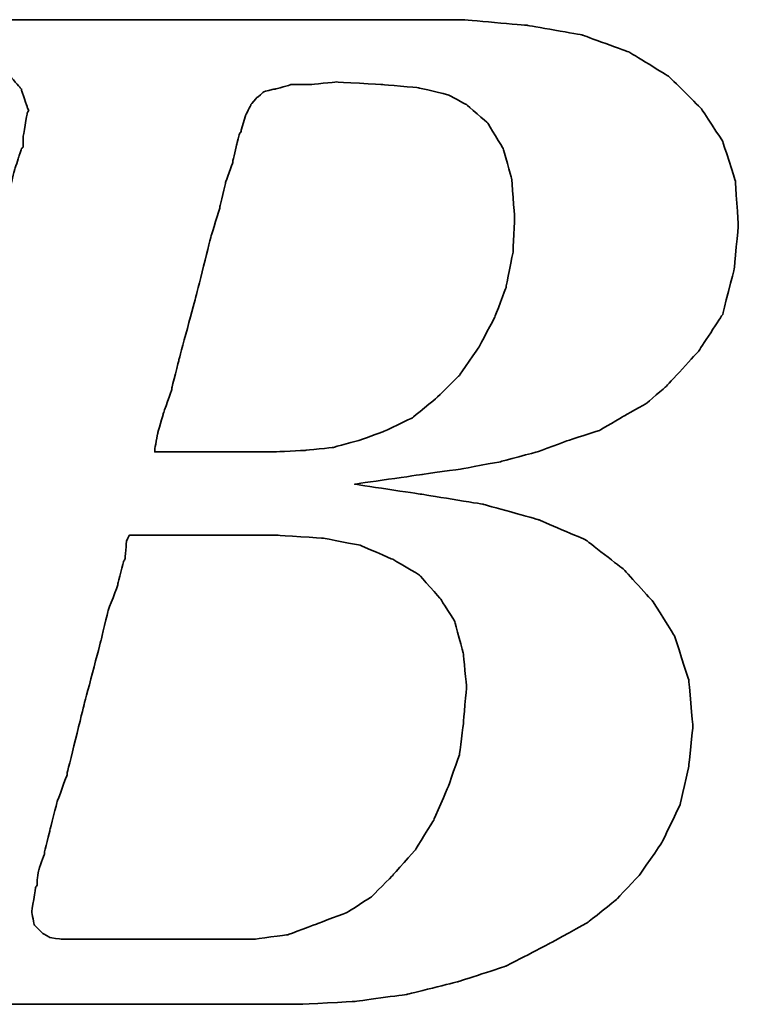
# Model space of a CAD drawing. Header units: millimetres. Extents: x -212 to 3135, y -1694 to 860.
# Tile 307 of 565: x 1078.84 to 1081.84, y -1667.3 to -1663.19. Entities that reach past the tile are written whole.
import ezdxf

# ---------------------------------------------------------------- set-up
doc = ezdxf.new("R2010")
doc.units = ezdxf.units.MM
doc.layers.add('DIM', color=4, linetype='CONTINUOUS')
doc.layers.add('layer 1', color=7, linetype='CONTINUOUS')

# ---------------------------------------------------------------- blocks, each defined once
blk = doc.blocks.new('TBI MOTION logo(完整正式版)')
at = {"layer": 'layer 1', "color": 22, "lineweight": 35}
for points, knots in [([(-64.65375, -6.86375), (-64.65375, -6.86375), (-64.84375, -7.29625), (-64.84375, -7.29625), (-64.84375, -7.29625), (-64.84375, -7.29625), (-64.86875, -7.34375), (-64.86875, -7.34375), (-64.86875, -7.34375), (-64.86875, -7.34375), (-64.86875, -7.36875), (-64.86875, -7.36875), (-64.86875, -7.36875), (-64.86875, -7.36875), (-65.15375, -7.65375), (-65.15375, -7.65375), (-65.15375, -7.65375), (-65.15375, -7.65375), (-65.17875, -7.65375), (-65.17875, -7.65375), (-65.17875, -7.65375), (-65.17875, -7.65375), (-65.20375, -7.67875), (-65.20375, -7.67875), (-65.20375, -7.67875), (-65.20375, -7.67875), (-65.58875, -7.87125), (-65.58875, -7.87125), (-65.58875, -7.87125), (-65.58875, -7.87125), (-65.63375, -7.87125), (-65.63375, -7.87125), (-65.63375, -7.87125), (-65.63375, -7.87125), (-65.65875, -7.89375), (-65.65875, -7.89375), (-65.65875, -7.89375), (-65.65875, -7.89375), (-66.09375, -7.94375), (-66.09375, -7.94375), (-66.09375, -7.94375), (-66.09375, -7.94375), (-66.11375, -7.94375), (-66.11375, -7.94375), (-66.11375, -7.94375), (-66.11375, -7.94375), (-66.16375, -7.94375), (-66.16375, -7.94375), (-66.16375, -7.94375), (-66.16375, -7.94375), (-66.30875, -7.94375), (-66.30875, -7.94375), (-66.30875, -7.94375), (-66.30875, -7.94375), (-66.69375, -7.94375), (-66.69375, -7.94375), (-66.69375, -7.94375), (-66.69375, -7.94375), (-67.07375, -7.94375), (-67.07375, -7.94375), (-67.07375, -7.94375), (-67.07375, -7.94375), (-67.12375, -7.94375), (-67.12375, -7.94375), (-67.12375, -7.94375), (-67.12375, -7.94375), (-67.12375, -7.96625), (-67.12375, -7.96625), (-67.12375, -7.96625), (-67.12375, -7.96625), (-67.14875, -7.99125), (-67.14875, -7.99125), (-67.14875, -7.99125), (-67.14875, -7.99125), (-67.24375, -8.34875), (-67.24375, -8.34875), (-67.24375, -8.34875), (-67.24375, -8.34875), (-67.31375, -8.68625), (-67.31375, -8.68625), (-67.31375, -8.68625), (-67.31375, -8.68625), (-67.26875, -8.68625), (-67.26875, -8.68625), (-67.26875, -8.68625), (-67.26875, -8.68625), (-67.07375, -8.68625), (-67.07375, -8.68625), (-67.07375, -8.68625), (-67.07375, -8.68625), (-66.54875, -8.68625), (-66.54875, -8.68625), (-66.54875, -8.68625), (-66.54875, -8.68625), (-65.82625, -8.68625), (-65.82625, -8.68625), (-65.82625, -8.68625), (-65.82625, -8.68625), (-65.01375, -8.68625), (-65.01375, -8.68625), (-65.01375, -8.68625), (-65.01375, -8.68625), (-64.05375, -8.68625), (-64.05375, -8.68625), (-64.05375, -8.68625), (-64.05375, -8.68625), (-62.08375, -8.68625), (-62.08375, -8.68625), (-62.08375, -8.68625), (-62.08375, -8.68625), (-60.06875, -8.68625), (-60.06875, -8.68625), (-60.06875, -8.68625), (-60.06875, -8.68625), (-59.10875, -8.68625), (-59.10875, -8.68625), (-59.10875, -8.68625), (-59.10875, -8.68625), (-58.29375, -8.68625), (-58.29375, -8.68625), (-58.29375, -8.68625), (-58.29375, -8.68625), (-57.57375, -8.68625), (-57.57375, -8.68625), (-57.57375, -8.68625), (-57.57375, -8.68625), (-57.04875, -8.68625), (-57.04875, -8.68625), (-57.04875, -8.68625), (-57.04875, -8.68625), (-56.85375, -8.68625), (-56.85375, -8.68625), (-56.85375, -8.68625), (-56.85375, -8.68625), (-56.70875, -8.68625), (-56.70875, -8.68625), (-56.70875, -8.68625), (-56.70875, -8.68625), (-56.61375, -8.68625), (-56.61375, -8.68625), (-56.61375, -8.68625), (-56.61375, -8.68625), (-56.56875, -8.68625), (-56.56875, -8.68625), (-56.56875, -8.68625), (-56.56875, -8.68625), (-55.65375, -8.63875), (-55.65375, -8.63875), (-55.65375, -8.63875), (-55.65375, -8.63875), (-54.76875, -8.51875), (-54.76875, -8.51875), (-54.76875, -8.51875), (-54.76875, -8.51875), (-53.90375, -8.30375), (-53.90375, -8.30375), (-53.90375, -8.30375), (-53.90375, -8.30375), (-53.08875, -8.03875), (-53.08875, -8.03875), (-53.08875, -8.03875), (-53.08875, -8.03875), (-52.34375, -7.65375), (-52.34375, -7.65375), (-52.34375, -7.65375), (-52.34375, -7.65375), (-51.69875, -7.29625), (-51.69875, -7.29625), (-51.69875, -7.29625), (-51.69875, -7.29625), (-51.21875, -6.91125), (-51.21875, -6.91125), (-51.21875, -6.91125), (-51.21875, -6.91125), (-50.83375, -6.50375), (-50.83375, -6.50375), (-50.83375, -6.50375), (-50.83375, -6.50375), (-50.44875, -5.94875), (-50.44875, -5.94875), (-50.44875, -5.94875), (-50.44875, -5.94875), (-50.13875, -5.30375), (-50.13875, -5.30375), (-50.13875, -5.30375), (-50.13875, -5.30375), (-49.99375, -4.65375), (-49.99375, -4.65375), (-49.99375, -4.65375), (-49.99375, -4.65375), (-49.92375, -3.98375), (-49.92375, -3.98375), (-49.92375, -3.98375), (-49.92375, -3.98375), (-49.99375, -3.19374), (-49.99375, -3.19374), (-49.99375, -3.19374), (-49.99375, -3.19374), (-50.23374, -2.44874), (-50.23374, -2.44874), (-50.23374, -2.44874), (-50.23374, -2.44874), (-50.59375, -1.87374), (-50.59375, -1.87374), (-50.59375, -1.87374), (-50.59375, -1.87374), (-51.09875, -1.31874), (-51.09875, -1.31874), (-51.09875, -1.31874), (-51.09875, -1.31874), (-51.74375, -0.81875), (-51.74375, -0.81875), (-51.74375, -0.81875), (-51.74375, -0.81875), (-52.53875, -0.48125), (-52.53875, -0.48125), (-52.53875, -0.48125), (-52.53875, -0.48125), (-53.47375, -0.21875), (-53.47375, -0.21875), (-53.47375, -0.21875), (-53.47375, -0.21875), (-54.52875, -0.04874), (-54.52875, -0.04874), (-54.52875, -0.04874), (-54.52875, -0.04874), (-55.65375, 0.12125), (-55.65375, 0.12125), (-55.65375, 0.12125), (-55.65375, 0.12125), (-54.50375, 0.28624), (-54.50375, 0.28624), (-54.50375, 0.28624), (-54.50375, 0.28624), (-53.83375, 0.38124), (-53.83375, 0.38124), (-53.83375, 0.38124), (-53.83375, 0.38124), (-53.18375, 0.50125), (-53.18375, 0.50125), (-53.18375, 0.50125), (-53.18375, 0.50125), (-52.55875, 0.66874), (-52.55875, 0.66874), (-52.55875, 0.66874), (-52.55875, 0.66874), (-52.03375, 0.86124), (-52.03375, 0.86124), (-52.03375, 0.86124), (-52.03375, 0.86124), (-51.50374, 1.03124), (-51.50374, 1.03124), (-51.50374, 1.03124), (-51.50374, 1.03124), (-51.09875, 1.27125), (-51.09875, 1.27125), (-51.09875, 1.27125), (-51.09875, 1.27125), (-50.71375, 1.48624), (-50.71375, 1.48624), (-50.71375, 1.48624), (-50.71375, 1.48624), (-50.37625, 1.77625), (-50.37625, 1.77625), (-50.37625, 1.77625), (-50.37625, 1.77625), (-49.82375, 2.37625), (-49.82375, 2.37625), (-49.82375, 2.37625), (-49.82375, 2.37625), (-49.41875, 2.99625), (-49.41875, 2.99625), (-49.41875, 2.99625), (-49.41875, 2.99625), (-49.22375, 3.76625), (-49.22375, 3.76625), (-49.22375, 3.76625), (-49.22375, 3.76625), (-49.15375, 4.50874), (-49.15375, 4.50874), (-49.15375, 4.50874), (-49.15375, 4.50874), (-49.20375, 5.25125), (-49.20375, 5.25125), (-49.20375, 5.25125), (-49.20375, 5.25125), (-49.41875, 5.92625), (-49.41875, 5.92625), (-49.41875, 5.92625), (-49.41875, 5.92625), (-49.77875, 6.47625), (-49.77875, 6.47625), (-49.77875, 6.47625), (-49.77875, 6.47625), (-50.33125, 7.02624), (-50.33125, 7.02624), (-50.33125, 7.02624), (-50.33125, 7.02624), (-51.00125, 7.43625), (-51.00125, 7.43625), (-51.00125, 7.43625), (-51.00125, 7.43625), (-51.79375, 7.72625), (-51.79375, 7.72625), (-51.79375, 7.72625), (-51.79375, 7.72625), (-52.72875, 7.89124), (-52.72875, 7.89124), (-52.72875, 7.89124), (-52.72875, 7.89124), (-53.83375, 7.98625), (-53.83375, 7.98625), (-53.83375, 7.98625), (-53.83375, 7.98625), (-53.92875, 7.98625), (-53.92875, 7.98625), (-53.92875, 7.98625), (-53.92875, 7.98625), (-54.26375, 7.98625), (-54.26375, 7.98625), (-54.26375, 7.98625), (-54.26375, 7.98625), (-54.74375, 7.98625), (-54.74375, 7.98625), (-54.74375, 7.98625), (-54.74375, 7.98625), (-55.36875, 7.98625), (-55.36875, 7.98625), (-55.36875, 7.98625), (-55.36875, 7.98625), (-56.13375, 7.98625), (-56.13375, 7.98625), (-56.13375, 7.98625), (-56.13375, 7.98625), (-56.94875, 7.98625), (-56.94875, 7.98625), (-56.94875, 7.98625), (-56.94875, 7.98625), (-58.77625, 7.98625), (-58.77625, 7.98625), (-58.77625, 7.98625), (-58.77625, 7.98625), (-60.59875, 7.98625), (-60.59875, 7.98625), (-60.59875, 7.98625), (-60.59875, 7.98625), (-61.41375, 7.98625), (-61.41375, 7.98625), (-61.41375, 7.98625), (-61.41375, 7.98625), (-62.17875, 7.98625), (-62.17875, 7.98625), (-62.17875, 7.98625), (-62.17875, 7.98625), (-62.80375, 7.98625), (-62.80375, 7.98625), (-62.80375, 7.98625), (-62.80375, 7.98625), (-63.30625, 7.98625), (-63.30625, 7.98625), (-63.30625, 7.98625), (-63.30625, 7.98625), (-63.57375, 7.98625), (-63.57375, 7.98625), (-63.57375, 7.98625), (-63.57375, 7.98625), (-63.57375, 7.96375), (-63.57375, 7.96375), (-63.57375, 7.96375), (-63.57375, 7.96375), (-63.59875, 7.94125), (-63.59875, 7.94125), (-63.59875, 7.94125), (-63.59875, 7.94125), (-63.69375, 7.55625), (-63.69375, 7.55625), (-63.69375, 7.55625), (-63.69375, 7.55625), (-63.76375, 7.24624), (-63.76375, 7.24624), (-63.76375, 7.24624), (-63.76375, 7.24624), (-63.23875, 7.24624), (-63.23875, 7.24624), (-63.23875, 7.24624), (-63.23875, 7.24624), (-62.75875, 7.24624), (-62.75875, 7.24624), (-62.75875, 7.24624), (-62.75875, 7.24624), (-62.61125, 7.24624), (-62.61125, 7.24624), (-62.61125, 7.24624), (-62.61125, 7.24624), (-62.56625, 7.24624), (-62.56625, 7.24624), (-62.56625, 7.24624), (-62.56625, 7.24624), (-62.22875, 7.24624), (-62.22875, 7.24624), (-62.22875, 7.24624), (-62.22875, 7.24624), (-62.20375, 7.24624), (-62.20375, 7.24624), (-62.20375, 7.24624), (-62.20375, 7.24624), (-62.17875, 7.21875), (-62.17875, 7.21875), (-62.17875, 7.21875), (-62.17875, 7.21875), (-61.96375, 7.17125), (-61.96375, 7.17125), (-61.96375, 7.17125), (-61.96375, 7.17125), (-61.72375, 7.12624), (-61.72375, 7.12624), (-61.72375, 7.12624), (-61.72375, 7.12624), (-61.70375, 7.12624), (-61.70375, 7.12624), (-61.70375, 7.12624), (-61.70375, 7.12624), (-61.55875, 7.07624), (-61.55875, 7.07624), (-61.55875, 7.07624), (-61.55875, 7.07624), (-61.50875, 7.07624), (-61.50875, 7.07624), (-61.50875, 7.07624), (-61.50875, 7.07624), (-61.48375, 7.02624), (-61.48375, 7.02624), (-61.48375, 7.02624), (-61.48375, 7.02624), (-61.31875, 6.83375), (-61.31875, 6.83375), (-61.31875, 6.83375), (-61.31875, 6.83375), (-61.29375, 6.81125), (-61.29375, 6.81125), (-61.29375, 6.81125), (-61.29375, 6.81125), (-61.29375, 6.78625), (-61.29375, 6.78625), (-61.29375, 6.78625), (-61.29375, 6.78625), (-61.19875, 6.50124), (-61.19875, 6.50124), (-61.19875, 6.50124), (-61.19875, 6.50124), (-61.17375, 6.45124), (-61.17375, 6.45124), (-61.17375, 6.45124), (-61.17375, 6.45124), (-61.19875, 6.40625), (-61.19875, 6.40625), (-61.19875, 6.40625), (-61.19875, 6.40625), (-61.26875, 5.99624), (-61.26875, 5.99624), (-61.26875, 5.99624), (-61.26875, 5.99624), (-61.26875, 5.85125), (-61.26875, 5.85125), (-61.26875, 5.85125), (-61.26875, 5.85125), (-61.26875, 5.82625), (-61.26875, 5.82625), (-61.26875, 5.82625), (-61.26875, 5.82625), (-61.29375, 5.80625), (-61.29375, 5.80625), (-61.29375, 5.80625), (-61.29375, 5.80625), (-61.34125, 5.66125), (-61.34125, 5.66125), (-61.34125, 5.66125), (-61.34125, 5.66125), (-61.41375, 5.44625), (-61.41375, 5.44625), (-61.41375, 5.44625), (-61.41375, 5.44625), (-61.48375, 5.15625), (-61.48375, 5.15625), (-61.48375, 5.15625), (-61.48375, 5.15625), (-61.58375, 4.82124), (-61.58375, 4.82124), (-61.58375, 4.82124), (-61.58375, 4.82124), (-61.79875, 4.00375), (-61.79875, 4.00375), (-61.79875, 4.00375), (-61.79875, 4.00375), (-62.05875, 2.99625), (-62.05875, 2.99625), (-62.05875, 2.99625), (-62.05875, 2.99625), (-62.34875, 1.91625), (-62.34875, 1.91625), (-62.34875, 1.91625), (-62.34875, 1.91625), (-62.97375, -0.41124), (-62.97375, -0.41124), (-62.97375, -0.41124), (-62.97375, -0.41124), (-63.59875, -2.75875), (-63.59875, -2.75875), (-63.59875, -2.75875), (-63.59875, -2.75875), (-63.88375, -3.86374), (-63.88375, -3.86374), (-63.88375, -3.86374), (-63.88375, -3.86374), (-64.14875, -4.82374), (-64.14875, -4.82374), (-64.14875, -4.82374), (-64.14875, -4.82374), (-64.36375, -5.64125), (-64.36375, -5.64125), (-64.36375, -5.64125), (-64.36375, -5.64125), (-64.43625, -5.97625), (-64.43625, -5.97625), (-64.43625, -5.97625), (-64.43625, -5.97625), (-64.50875, -6.28625), (-64.50875, -6.28625), (-64.50875, -6.28625), (-64.50875, -6.28625), (-64.50875, -6.30875), (-64.50875, -6.30875), (-64.50875, -6.30875), (-64.50875, -6.30875), (-64.57875, -6.50375), (-64.57875, -6.50375), (-64.57875, -6.50375), (-64.57875, -6.50375), (-64.62875, -6.69625), (-64.62875, -6.69625), (-64.62875, -6.69625), (-64.62875, -6.69625), (-64.62875, -6.76875), (-64.62875, -6.76875), (-64.62875, -6.76875), (-64.62875, -6.76875), (-64.62875, -6.81375), (-64.62875, -6.81375), (-64.62875, -6.81375), (-64.62875, -6.81375), (-64.62875, -6.83875), (-64.62875, -6.83875), (-64.62875, -6.83875), (-64.62875, -6.83875), (-64.65375, -6.86375), (-64.65375, -6.86375)], [0, 0, 0, 0, 0.00719424, 0.00719424, 0.00719424, 0.00719425, 0.01438849, 0.01438849, 0.01438849, 0.0143885, 0.02158273, 0.02158273, 0.02158273, 0.02158274, 0.02877698, 0.02877698, 0.02877698, 0.02877699, 0.03597122, 0.03597122, 0.03597122, 0.03597123, 0.04316547, 0.04316547, 0.04316547, 0.04316548, 0.05035971, 0.05035971, 0.05035971, 0.05035972, 0.05755396, 0.05755396, 0.05755396, 0.05755397, 0.0647482, 0.0647482, 0.0647482, 0.06474821, 0.07194245, 0.07194245, 0.07194245, 0.07194246, 0.07913669, 0.07913669, 0.07913669, 0.0791367, 0.08633094, 0.08633094, 0.08633094, 0.08633095, 0.09352518, 0.09352518, 0.09352518, 0.09352519, 0.10071942, 0.10071942, 0.10071942, 0.10071943, 0.10791367, 0.10791367, 0.10791367, 0.10791368, 0.11510791, 0.11510791, 0.11510791, 0.11510792, 0.12230216, 0.12230216, 0.12230216, 0.12230217, 0.1294964, 0.1294964, 0.1294964, 0.12949641, 0.13669065, 0.13669065, 0.13669065, 0.13669066, 0.14388489, 0.14388489, 0.14388489, 0.1438849, 0.15107914, 0.15107914, 0.15107914, 0.15107915, 0.15827338, 0.15827338, 0.15827338, 0.15827339, 0.16546763, 0.16546763, 0.16546763, 0.16546764, 0.17266187, 0.17266187, 0.17266187, 0.17266188, 0.17985612, 0.17985612, 0.17985612, 0.17985613, 0.18705036, 0.18705036, 0.18705036, 0.18705037, 0.1942446, 0.1942446, 0.1942446, 0.19424461, 0.20143885, 0.20143885, 0.20143885, 0.20143886, 0.20863309, 0.20863309, 0.20863309, 0.2086331, 0.21582734, 0.21582734, 0.21582734, 0.21582735, 0.22302158, 0.22302158, 0.22302158, 0.22302159, 0.23021583, 0.23021583, 0.23021583, 0.23021584, 0.23741007, 0.23741007, 0.23741007, 0.23741008, 0.24460432, 0.24460432, 0.24460432, 0.24460433, 0.25179856, 0.25179856, 0.25179856, 0.25179857, 0.25899281, 0.25899281, 0.25899281, 0.25899282, 0.26618705, 0.26618705, 0.26618705, 0.26618706, 0.27338129, 0.27338129, 0.27338129, 0.2733813, 0.28057554, 0.28057554, 0.28057554, 0.28057555, 0.28776978, 0.28776978, 0.28776978, 0.28776979, 0.29496403, 0.29496403, 0.29496403, 0.29496404, 0.30215827, 0.30215827, 0.30215827, 0.30215828, 0.30935252, 0.30935252, 0.30935252, 0.30935253, 0.31654676, 0.31654676, 0.31654676, 0.31654677, 0.32374101, 0.32374101, 0.32374101, 0.32374102, 0.33093525, 0.33093525, 0.33093525, 0.33093526, 0.3381295, 0.3381295, 0.3381295, 0.33812951, 0.34532374, 0.34532374, 0.34532374, 0.34532375, 0.35251799, 0.35251799, 0.35251799, 0.352518, 0.35971223, 0.35971223, 0.35971223, 0.35971224, 0.36690647, 0.36690647, 0.36690647, 0.36690648, 0.37410072, 0.37410072, 0.37410072, 0.37410073, 0.38129496, 0.38129496, 0.38129496, 0.38129497, 0.38848921, 0.38848921, 0.38848921, 0.38848922, 0.39568345, 0.39568345, 0.39568345, 0.39568346, 0.4028777, 0.4028777, 0.4028777, 0.40287771, 0.41007194, 0.41007194, 0.41007194, 0.41007195, 0.41726619, 0.41726619, 0.41726619, 0.4172662, 0.42446043, 0.42446043, 0.42446043, 0.42446044, 0.43165468, 0.43165468, 0.43165468, 0.43165469, 0.43884892, 0.43884892, 0.43884892, 0.43884893, 0.44604317, 0.44604317, 0.44604317, 0.44604318, 0.45323741, 0.45323741, 0.45323741, 0.45323742, 0.46043165, 0.46043165, 0.46043165, 0.46043166, 0.4676259, 0.4676259, 0.4676259, 0.46762591, 0.47482014, 0.47482014, 0.47482014, 0.47482015, 0.48201439, 0.48201439, 0.48201439, 0.4820144, 0.48920863, 0.48920863, 0.48920863, 0.48920864, 0.49640288, 0.49640288, 0.49640288, 0.49640289, 0.50359712, 0.50359712, 0.50359712, 0.50359713, 0.51079137, 0.51079137, 0.51079137, 0.51079138, 0.51798561, 0.51798561, 0.51798561, 0.51798562, 0.52517986, 0.52517986, 0.52517986, 0.52517987, 0.5323741, 0.5323741, 0.5323741, 0.53237411, 0.53956835, 0.53956835, 0.53956835, 0.53956836, 0.54676259, 0.54676259, 0.54676259, 0.5467626, 0.55395683, 0.55395683, 0.55395683, 0.55395684, 0.56115108, 0.56115108, 0.56115108, 0.56115109, 0.56834532, 0.56834532, 0.56834532, 0.56834533, 0.57553957, 0.57553957, 0.57553957, 0.57553958, 0.58273381, 0.58273381, 0.58273381, 0.58273382, 0.58992806, 0.58992806, 0.58992806, 0.58992807, 0.5971223, 0.5971223, 0.5971223, 0.59712231, 0.60431655, 0.60431655, 0.60431655, 0.60431656, 0.61151079, 0.61151079, 0.61151079, 0.6115108, 0.61870504, 0.61870504, 0.61870504, 0.61870505, 0.62589928, 0.62589928, 0.62589928, 0.62589929, 0.63309353, 0.63309353, 0.63309353, 0.63309354, 0.64028777, 0.64028777, 0.64028777, 0.64028778, 0.64748201, 0.64748201, 0.64748201, 0.64748202, 0.65467626, 0.65467626, 0.65467626, 0.65467627, 0.6618705, 0.6618705, 0.6618705, 0.66187051, 0.66906475, 0.66906475, 0.66906475, 0.66906476, 0.67625899, 0.67625899, 0.67625899, 0.676259, 0.68345324, 0.68345324, 0.68345324, 0.68345325, 0.69064748, 0.69064748, 0.69064748, 0.69064749, 0.69784173, 0.69784173, 0.69784173, 0.69784174, 0.70503597, 0.70503597, 0.70503597, 0.70503598, 0.71223022, 0.71223022, 0.71223022, 0.71223023, 0.71942446, 0.71942446, 0.71942446, 0.71942447, 0.72661871, 0.72661871, 0.72661871, 0.72661872, 0.73381295, 0.73381295, 0.73381295, 0.73381296, 0.74100719, 0.74100719, 0.74100719, 0.7410072, 0.74820144, 0.74820144, 0.74820144, 0.74820145, 0.75539568, 0.75539568, 0.75539568, 0.75539569, 0.76258993, 0.76258993, 0.76258993, 0.76258994, 0.76978417, 0.76978417, 0.76978417, 0.76978418, 0.77697842, 0.77697842, 0.77697842, 0.77697843, 0.78417266, 0.78417266, 0.78417266, 0.78417267, 0.79136691, 0.79136691, 0.79136691, 0.79136692, 0.79856115, 0.79856115, 0.79856115, 0.79856116, 0.8057554, 0.8057554, 0.8057554, 0.80575541, 0.81294964, 0.81294964, 0.81294964, 0.81294965, 0.82014388, 0.82014388, 0.82014388, 0.82014389, 0.82733813, 0.82733813, 0.82733813, 0.82733814, 0.83453237, 0.83453237, 0.83453237, 0.83453238, 0.84172662, 0.84172662, 0.84172662, 0.84172663, 0.84892086, 0.84892086, 0.84892086, 0.84892087, 0.85611511, 0.85611511, 0.85611511, 0.85611512, 0.86330935, 0.86330935, 0.86330935, 0.86330936, 0.8705036, 0.8705036, 0.8705036, 0.87050361, 0.87769784, 0.87769784, 0.87769784, 0.87769785, 0.88489209, 0.88489209, 0.88489209, 0.8848921, 0.89208633, 0.89208633, 0.89208633, 0.89208634, 0.89928058, 0.89928058, 0.89928058, 0.89928059, 0.90647482, 0.90647482, 0.90647482, 0.90647483, 0.91366906, 0.91366906, 0.91366906, 0.91366907, 0.92086331, 0.92086331, 0.92086331, 0.92086332, 0.92805755, 0.92805755, 0.92805755, 0.92805756, 0.9352518, 0.9352518, 0.9352518, 0.93525181, 0.94244604, 0.94244604, 0.94244604, 0.94244605, 0.94964029, 0.94964029, 0.94964029, 0.9496403, 0.95683453, 0.95683453, 0.95683453, 0.95683454, 0.96402878, 0.96402878, 0.96402878, 0.96402879, 0.97122302, 0.97122302, 0.97122302, 0.97122303, 0.97841727, 0.97841727, 0.97841727, 0.97841728, 0.98561151, 0.98561151, 0.98561151, 0.98561152, 0.99280576, 0.99280576, 0.99280576, 0.99280577, 1, 1, 1, 1]), ([(-57.50375, 6.35625), (-57.50375, 6.35625), (-57.57375, 6.11625), (-57.57375, 6.11625), (-57.57375, 6.11625), (-57.57375, 6.11625), (-57.57375, 6.09125), (-57.57375, 6.09125), (-57.57375, 6.09125), (-57.57375, 6.09125), (-57.59875, 6.06625), (-57.59875, 6.06625), (-57.59875, 6.06625), (-57.59875, 6.06625), (-57.64875, 5.87625), (-57.64875, 5.87625), (-57.64875, 5.87625), (-57.64875, 5.87625), (-57.71875, 5.58875), (-57.71875, 5.58875), (-57.71875, 5.58875), (-57.71875, 5.58875), (-57.71875, 5.56625), (-57.71875, 5.56625), (-57.71875, 5.56625), (-57.71875, 5.56625), (-57.83875, 5.23125), (-57.83875, 5.23125), (-57.83875, 5.23125), (-57.83875, 5.23125), (-57.93625, 4.82124), (-57.93625, 4.82124), (-57.93625, 4.82124), (-57.93625, 4.82124), (-57.93625, 4.79624), (-57.93625, 4.79624), (-57.93625, 4.79624), (-57.93625, 4.79624), (-58.07875, 4.34125), (-58.07875, 4.34125), (-58.07875, 4.34125), (-58.07875, 4.34125), (-58.34375, 3.28625), (-58.34375, 3.28625), (-58.34375, 3.28625), (-58.34375, 3.28625), (-58.62875, 2.23124), (-58.62875, 2.23124), (-58.62875, 2.23124), (-58.62875, 2.23124), (-58.74875, 1.75125), (-58.74875, 1.75125), (-58.74875, 1.75125), (-58.74875, 1.75125), (-58.74875, 1.72625), (-58.74875, 1.72625), (-58.74875, 1.72625), (-58.74875, 1.72625), (-58.89375, 1.31625), (-58.89375, 1.31625), (-58.89375, 1.31625), (-58.89375, 1.31625), (-58.98875, 0.98124), (-58.98875, 0.98124), (-58.98875, 0.98124), (-58.98875, 0.98124), (-59.03875, 0.71625), (-59.03875, 0.71625), (-59.03875, 0.71625), (-59.03875, 0.71625), (-59.03875, 0.66874), (-59.03875, 0.66874), (-59.03875, 0.66874), (-59.03875, 0.66874), (-58.91875, 0.66874), (-58.91875, 0.66874), (-58.91875, 0.66874), (-58.91875, 0.66874), (-58.53375, 0.66874), (-58.53375, 0.66874), (-58.53375, 0.66874), (-58.53375, 0.66874), (-58.10375, 0.66874), (-58.10375, 0.66874), (-58.10375, 0.66874), (-58.10375, 0.66874), (-57.66875, 0.66874), (-57.66875, 0.66874), (-57.66875, 0.66874), (-57.66875, 0.66874), (-57.33375, 0.66874), (-57.33375, 0.66874), (-57.33375, 0.66874), (-57.33375, 0.66874), (-57.09375, 0.66874), (-57.09375, 0.66874), (-57.09375, 0.66874), (-57.09375, 0.66874), (-56.99875, 0.66874), (-56.99875, 0.66874), (-56.99875, 0.66874), (-56.99875, 0.66874), (-56.49375, 0.69374), (-56.49375, 0.69374), (-56.49375, 0.69374), (-56.49375, 0.69374), (-56.01375, 0.74374), (-56.01375, 0.74374), (-56.01375, 0.74374), (-56.01375, 0.74374), (-55.58375, 0.86124), (-55.58375, 0.86124), (-55.58375, 0.86124), (-55.58375, 0.86124), (-55.17375, 1.00624), (-55.17375, 1.00624), (-55.17375, 1.00624), (-55.17375, 1.00624), (-54.67375, 1.24625), (-54.67375, 1.24625), (-54.67375, 1.24625), (-54.67375, 1.24625), (-54.26375, 1.58124), (-54.26375, 1.58124), (-54.26375, 1.58124), (-54.26375, 1.58124), (-53.87875, 1.96374), (-53.87875, 1.96374), (-53.87875, 1.96374), (-53.87875, 1.96374), (-53.54375, 2.44625), (-53.54375, 2.44625), (-53.54375, 2.44625), (-53.54375, 2.44625), (-53.27875, 2.95125), (-53.27875, 2.95125), (-53.27875, 2.95125), (-53.27875, 2.95125), (-53.08875, 3.45124), (-53.08875, 3.45124), (-53.08875, 3.45124), (-53.08875, 3.45124), (-52.96875, 4.05124), (-52.96875, 4.05124), (-52.96875, 4.05124), (-52.96875, 4.05124), (-52.94375, 4.65125), (-52.94375, 4.65125), (-52.94375, 4.65125), (-52.94375, 4.65125), (-52.99375, 5.30125), (-52.99375, 5.30125), (-52.99375, 5.30125), (-52.99375, 5.30125), (-53.13875, 5.80625), (-53.13875, 5.80625), (-53.13875, 5.80625), (-53.13875, 5.80625), (-53.39875, 6.23625), (-53.39875, 6.23625), (-53.39875, 6.23625), (-53.39875, 6.23625), (-53.75875, 6.54875), (-53.75875, 6.54875), (-53.75875, 6.54875), (-53.75875, 6.54875), (-54.07375, 6.71625), (-54.07375, 6.71625), (-54.07375, 6.71625), (-54.07375, 6.71625), (-54.57375, 6.83375), (-54.57375, 6.83375), (-54.57375, 6.83375), (-54.57375, 6.83375), (-55.17375, 6.88625), (-55.17375, 6.88625), (-55.17375, 6.88625), (-55.17375, 6.88625), (-55.96875, 6.93125), (-55.96875, 6.93125), (-55.96875, 6.93125), (-55.96875, 6.93125), (-56.39875, 6.88625), (-56.39875, 6.88625), (-56.39875, 6.88625), (-56.39875, 6.88625), (-56.42125, 6.88625), (-56.42125, 6.88625), (-56.42125, 6.88625), (-56.42125, 6.88625), (-56.73375, 6.88625), (-56.73375, 6.88625), (-56.73375, 6.88625), (-56.73375, 6.88625), (-56.99875, 6.81125), (-56.99875, 6.81125), (-56.99875, 6.81125), (-56.99875, 6.81125), (-57.02375, 6.81125), (-57.02375, 6.81125), (-57.02375, 6.81125), (-57.02375, 6.81125), (-57.18875, 6.76625), (-57.18875, 6.76625), (-57.18875, 6.76625), (-57.18875, 6.76625), (-57.30875, 6.66625), (-57.30875, 6.66625), (-57.30875, 6.66625), (-57.30875, 6.66625), (-57.40875, 6.54875), (-57.40875, 6.54875), (-57.40875, 6.54875), (-57.40875, 6.54875), (-57.50375, 6.35625), (-57.50375, 6.35625)], [0, 0, 0, 0, 0.01851852, 0.01851852, 0.01851852, 0.01851853, 0.03703704, 0.03703704, 0.03703704, 0.03703705, 0.05555556, 0.05555556, 0.05555556, 0.05555557, 0.07407407, 0.07407407, 0.07407407, 0.07407408, 0.09259259, 0.09259259, 0.09259259, 0.0925926, 0.11111111, 0.11111111, 0.11111111, 0.11111112, 0.12962963, 0.12962963, 0.12962963, 0.12962964, 0.14814815, 0.14814815, 0.14814815, 0.14814816, 0.16666667, 0.16666667, 0.16666667, 0.16666668, 0.18518519, 0.18518519, 0.18518519, 0.1851852, 0.2037037, 0.2037037, 0.2037037, 0.20370371, 0.22222222, 0.22222222, 0.22222222, 0.22222223, 0.24074074, 0.24074074, 0.24074074, 0.24074075, 0.25925926, 0.25925926, 0.25925926, 0.25925927, 0.27777778, 0.27777778, 0.27777778, 0.27777779, 0.2962963, 0.2962963, 0.2962963, 0.29629631, 0.31481481, 0.31481481, 0.31481481, 0.31481482, 0.33333333, 0.33333333, 0.33333333, 0.33333334, 0.35185185, 0.35185185, 0.35185185, 0.35185186, 0.37037037, 0.37037037, 0.37037037, 0.37037038, 0.38888889, 0.38888889, 0.38888889, 0.3888889, 0.40740741, 0.40740741, 0.40740741, 0.40740742, 0.42592593, 0.42592593, 0.42592593, 0.42592594, 0.44444444, 0.44444444, 0.44444444, 0.44444445, 0.46296296, 0.46296296, 0.46296296, 0.46296297, 0.48148148, 0.48148148, 0.48148148, 0.48148149, 0.5, 0.5, 0.5, 0.50000001, 0.51851852, 0.51851852, 0.51851852, 0.51851853, 0.53703704, 0.53703704, 0.53703704, 0.53703705, 0.55555556, 0.55555556, 0.55555556, 0.55555557, 0.57407407, 0.57407407, 0.57407407, 0.57407408, 0.59259259, 0.59259259, 0.59259259, 0.5925926, 0.61111111, 0.61111111, 0.61111111, 0.61111112, 0.62962963, 0.62962963, 0.62962963, 0.62962964, 0.64814815, 0.64814815, 0.64814815, 0.64814816, 0.66666667, 0.66666667, 0.66666667, 0.66666668, 0.68518519, 0.68518519, 0.68518519, 0.6851852, 0.7037037, 0.7037037, 0.7037037, 0.70370371, 0.72222222, 0.72222222, 0.72222222, 0.72222223, 0.74074074, 0.74074074, 0.74074074, 0.74074075, 0.75925926, 0.75925926, 0.75925926, 0.75925927, 0.77777778, 0.77777778, 0.77777778, 0.77777779, 0.7962963, 0.7962963, 0.7962963, 0.79629631, 0.81481481, 0.81481481, 0.81481481, 0.81481482, 0.83333333, 0.83333333, 0.83333333, 0.83333334, 0.85185185, 0.85185185, 0.85185185, 0.85185186, 0.87037037, 0.87037037, 0.87037037, 0.87037038, 0.88888889, 0.88888889, 0.88888889, 0.8888889, 0.90740741, 0.90740741, 0.90740741, 0.90740742, 0.92592593, 0.92592593, 0.92592593, 0.92592594, 0.94444444, 0.94444444, 0.94444444, 0.94444445, 0.96296296, 0.96296296, 0.96296296, 0.96296297, 0.98148148, 0.98148148, 0.98148148, 0.98148149, 1, 1, 1, 1]), ([(-61.03125, -6.57375), (-61.03125, -6.57375), (-61.03125, -6.67125), (-61.03125, -6.67125), (-61.03125, -6.67125), (-61.03125, -6.67125), (-61.05375, -6.69625), (-61.05375, -6.69625), (-61.05375, -6.69625), (-61.05375, -6.69625), (-61.12375, -7.12875), (-61.12375, -7.12875), (-61.12375, -7.12875), (-61.12375, -7.12875), (-61.07875, -7.34375), (-61.07875, -7.34375), (-61.07875, -7.34375), (-61.07875, -7.34375), (-60.93375, -7.48875), (-60.93375, -7.48875), (-60.93375, -7.48875), (-60.93375, -7.48875), (-60.81375, -7.55625), (-60.81375, -7.55625), (-60.81375, -7.55625), (-60.81375, -7.55625), (-60.62375, -7.58375), (-60.62375, -7.58375), (-60.62375, -7.58375), (-60.62375, -7.58375), (-60.30875, -7.58375), (-60.30875, -7.58375), (-60.30875, -7.58375), (-60.30875, -7.58375), (-59.97375, -7.58375), (-59.97375, -7.58375), (-59.97375, -7.58375), (-59.97375, -7.58375), (-59.87875, -7.58375), (-59.87875, -7.58375), (-59.87875, -7.58375), (-59.87875, -7.58375), (-59.63625, -7.58375), (-59.63625, -7.58375), (-59.63625, -7.58375), (-59.63625, -7.58375), (-58.96875, -7.58375), (-58.96875, -7.58375), (-58.96875, -7.58375), (-58.96875, -7.58375), (-58.29375, -7.58375), (-58.29375, -7.58375), (-58.29375, -7.58375), (-58.29375, -7.58375), (-58.05375, -7.58375), (-58.05375, -7.58375), (-58.05375, -7.58375), (-58.05375, -7.58375), (-57.98375, -7.58375), (-57.98375, -7.58375), (-57.98375, -7.58375), (-57.98375, -7.58375), (-57.35875, -7.58375), (-57.35875, -7.58375), (-57.35875, -7.58375), (-57.35875, -7.58375), (-56.78375, -7.50875), (-56.78375, -7.50875), (-56.78375, -7.50875), (-56.78375, -7.50875), (-56.27875, -7.31875), (-56.27875, -7.31875), (-56.27875, -7.31875), (-56.27875, -7.31875), (-55.77375, -7.12875), (-55.77375, -7.12875), (-55.77375, -7.12875), (-55.77375, -7.12875), (-55.36875, -6.86375), (-55.36875, -6.86375), (-55.36875, -6.86375), (-55.36875, -6.86375), (-55.00875, -6.50375), (-55.00875, -6.50375), (-55.00875, -6.50375), (-55.00875, -6.50375), (-54.62375, -6.06875), (-54.62375, -6.06875), (-54.62375, -6.06875), (-54.62375, -6.06875), (-54.31375, -5.56875), (-54.31375, -5.56875), (-54.31375, -5.56875), (-54.31375, -5.56875), (-54.07375, -5.01625), (-54.07375, -5.01625), (-54.07375, -5.01625), (-54.07375, -5.01625), (-53.87875, -4.46374), (-53.87875, -4.46374), (-53.87875, -4.46374), (-53.87875, -4.46374), (-53.80875, -3.91375), (-53.80875, -3.91375), (-53.80875, -3.91375), (-53.80875, -3.91375), (-53.75875, -3.31375), (-53.75875, -3.31375), (-53.75875, -3.31375), (-53.75875, -3.31375), (-53.80875, -2.75875), (-53.80875, -2.75875), (-53.80875, -2.75875), (-53.80875, -2.75875), (-53.95375, -2.20875), (-53.95375, -2.20875), (-53.95375, -2.20875), (-53.95375, -2.20875), (-54.19375, -1.82625), (-54.19375, -1.82625), (-54.19375, -1.82625), (-54.19375, -1.82625), (-54.55375, -1.41875), (-54.55375, -1.41875), (-54.55375, -1.41875), (-54.55375, -1.41875), (-55.00875, -1.15125), (-55.00875, -1.15125), (-55.00875, -1.15125), (-55.00875, -1.15125), (-55.56125, -0.91375), (-55.56125, -0.91375), (-55.56125, -0.91375), (-55.56125, -0.91375), (-56.18125, -0.79375), (-56.18125, -0.79375), (-56.18125, -0.79375), (-56.18125, -0.79375), (-56.94875, -0.74374), (-56.94875, -0.74374), (-56.94875, -0.74374), (-56.94875, -0.74374), (-56.99875, -0.74374), (-56.99875, -0.74374), (-56.99875, -0.74374), (-56.99875, -0.74374), (-57.09375, -0.74374), (-57.09375, -0.74374), (-57.09375, -0.74374), (-57.09375, -0.74374), (-57.38375, -0.74374), (-57.38375, -0.74374), (-57.38375, -0.74374), (-57.38375, -0.74374), (-57.76875, -0.74374), (-57.76875, -0.74374), (-57.76875, -0.74374), (-57.76875, -0.74374), (-58.24625, -0.74374), (-58.24625, -0.74374), (-58.24625, -0.74374), (-58.24625, -0.74374), (-58.72875, -0.74374), (-58.72875, -0.74374), (-58.72875, -0.74374), (-58.72875, -0.74374), (-59.20875, -0.74374), (-59.20875, -0.74374), (-59.20875, -0.74374), (-59.20875, -0.74374), (-59.46875, -0.74374), (-59.46875, -0.74374), (-59.46875, -0.74374), (-59.46875, -0.74374), (-59.51625, -0.83875), (-59.51625, -0.83875), (-59.51625, -0.83875), (-59.51625, -0.83875), (-59.54375, -1.15125), (-59.54375, -1.15125), (-59.54375, -1.15125), (-59.54375, -1.15125), (-59.56375, -1.17874), (-59.56375, -1.17874), (-59.56375, -1.17874), (-59.56375, -1.17874), (-59.66375, -1.55875), (-59.66375, -1.55875), (-59.66375, -1.55875), (-59.66375, -1.55875), (-59.66375, -1.58375), (-59.66375, -1.58375), (-59.66375, -1.58375), (-59.66375, -1.58375), (-59.82875, -2.01874), (-59.82875, -2.01874), (-59.82875, -2.01874), (-59.82875, -2.01874), (-59.94875, -2.52125), (-59.94875, -2.52125), (-59.94875, -2.52125), (-59.94875, -2.52125), (-60.23875, -3.62375), (-60.23875, -3.62375), (-60.23875, -3.62375), (-60.23875, -3.62375), (-60.52375, -4.77624), (-60.52375, -4.77624), (-60.52375, -4.77624), (-60.52375, -4.77624), (-60.52375, -4.79874), (-60.52375, -4.79874), (-60.52375, -4.79874), (-60.52375, -4.79874), (-60.69125, -5.25375), (-60.69125, -5.25375), (-60.69125, -5.25375), (-60.69125, -5.25375), (-60.81375, -5.73625), (-60.81375, -5.73625), (-60.81375, -5.73625), (-60.81375, -5.73625), (-60.90875, -6.11875), (-60.90875, -6.11875), (-60.90875, -6.11875), (-60.90875, -6.11875), (-60.90875, -6.14375), (-60.90875, -6.14375), (-60.90875, -6.14375), (-60.90875, -6.14375), (-61.00375, -6.40875), (-61.00375, -6.40875), (-61.00375, -6.40875), (-61.00375, -6.40875), (-61.03125, -6.57375), (-61.03125, -6.57375)], [0, 0, 0, 0, 0.01694915, 0.01694915, 0.01694915, 0.01694916, 0.03389831, 0.03389831, 0.03389831, 0.03389832, 0.05084746, 0.05084746, 0.05084746, 0.05084747, 0.06779661, 0.06779661, 0.06779661, 0.06779662, 0.08474576, 0.08474576, 0.08474576, 0.08474577, 0.10169492, 0.10169492, 0.10169492, 0.10169493, 0.11864407, 0.11864407, 0.11864407, 0.11864408, 0.13559322, 0.13559322, 0.13559322, 0.13559323, 0.15254237, 0.15254237, 0.15254237, 0.15254238, 0.16949153, 0.16949153, 0.16949153, 0.16949154, 0.18644068, 0.18644068, 0.18644068, 0.18644069, 0.20338983, 0.20338983, 0.20338983, 0.20338984, 0.22033898, 0.22033898, 0.22033898, 0.22033899, 0.23728814, 0.23728814, 0.23728814, 0.23728815, 0.25423729, 0.25423729, 0.25423729, 0.2542373, 0.27118644, 0.27118644, 0.27118644, 0.27118645, 0.28813559, 0.28813559, 0.28813559, 0.2881356, 0.30508475, 0.30508475, 0.30508475, 0.30508476, 0.3220339, 0.3220339, 0.3220339, 0.32203391, 0.33898305, 0.33898305, 0.33898305, 0.33898306, 0.3559322, 0.3559322, 0.3559322, 0.35593221, 0.37288136, 0.37288136, 0.37288136, 0.37288137, 0.38983051, 0.38983051, 0.38983051, 0.38983052, 0.40677966, 0.40677966, 0.40677966, 0.40677967, 0.42372881, 0.42372881, 0.42372881, 0.42372882, 0.44067797, 0.44067797, 0.44067797, 0.44067798, 0.45762712, 0.45762712, 0.45762712, 0.45762713, 0.47457627, 0.47457627, 0.47457627, 0.47457628, 0.49152542, 0.49152542, 0.49152542, 0.49152543, 0.50847458, 0.50847458, 0.50847458, 0.50847459, 0.52542373, 0.52542373, 0.52542373, 0.52542374, 0.54237288, 0.54237288, 0.54237288, 0.54237289, 0.55932203, 0.55932203, 0.55932203, 0.55932204, 0.57627119, 0.57627119, 0.57627119, 0.5762712, 0.59322034, 0.59322034, 0.59322034, 0.59322035, 0.61016949, 0.61016949, 0.61016949, 0.6101695, 0.62711864, 0.62711864, 0.62711864, 0.62711865, 0.6440678, 0.6440678, 0.6440678, 0.64406781, 0.66101695, 0.66101695, 0.66101695, 0.66101696, 0.6779661, 0.6779661, 0.6779661, 0.67796611, 0.69491525, 0.69491525, 0.69491525, 0.69491526, 0.71186441, 0.71186441, 0.71186441, 0.71186442, 0.72881356, 0.72881356, 0.72881356, 0.72881357, 0.74576271, 0.74576271, 0.74576271, 0.74576272, 0.76271186, 0.76271186, 0.76271186, 0.76271187, 0.77966102, 0.77966102, 0.77966102, 0.77966103, 0.79661017, 0.79661017, 0.79661017, 0.79661018, 0.81355932, 0.81355932, 0.81355932, 0.81355933, 0.83050847, 0.83050847, 0.83050847, 0.83050848, 0.84745763, 0.84745763, 0.84745763, 0.84745764, 0.86440678, 0.86440678, 0.86440678, 0.86440679, 0.88135593, 0.88135593, 0.88135593, 0.88135594, 0.89830508, 0.89830508, 0.89830508, 0.89830509, 0.91525424, 0.91525424, 0.91525424, 0.91525425, 0.93220339, 0.93220339, 0.93220339, 0.9322034, 0.94915254, 0.94915254, 0.94915254, 0.94915255, 0.96610169, 0.96610169, 0.96610169, 0.9661017, 0.98305085, 0.98305085, 0.98305085, 0.98305086, 1, 1, 1, 1])]:
    blk.add_open_spline(points, degree=3, knots=knots, dxfattribs=at)

msp = doc.modelspace()

# ---------------------------------------------------------------- block references
at = {"layer": 'DIM', "color": 7, "xscale": 0.246592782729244, "yscale": 0.246592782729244, "zscale": 0.246592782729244}
msp.add_blockref('TBI MOTION logo(完整正式版)', (1093.9633, -1665.1626), dxfattribs=at)

doc.saveas('drawing.dxf')
